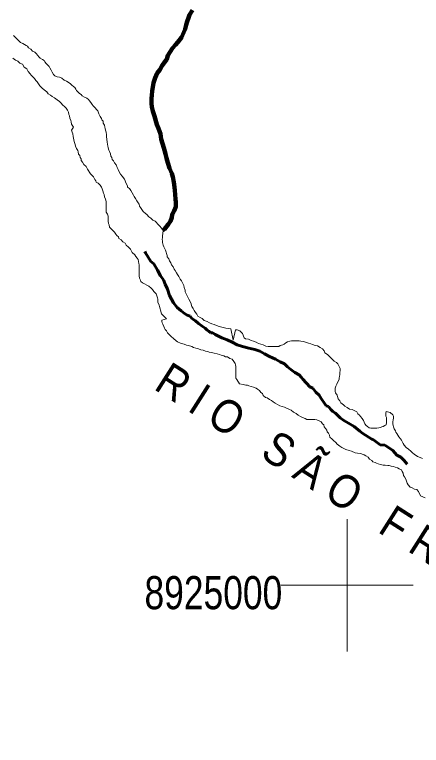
# Model space of a CAD drawing. Extents: x -1643653 to 4543381, y 1624270 to 13878484.
# Drawn here: x 644975 to 651123, y 8922583 to 8933613 of the extents above; entities that cross this region are included whole.
import ezdxf
from ezdxf.enums import TextEntityAlignment as Align

# ---------------------------------------------------------------- set-up
doc = ezdxf.new("R2010")
doc.units = 0
doc.header["$LTSCALE"] = 200
doc.linetypes.add('LONG_DASH_SHORT_DASH', pattern=[9.9, 6, -1.2, 1.5, -1.2])
for name, color, linetype, lineweight in [('2', 7, 'Continuous', 13), ('24', 7, 'Continuous', 25), ('25', 7, 'Continuous', 13), ('60', 7, 'Continuous', 13), ('7', 7, 'LONG_DASH_SHORT_DASH', 60), ('9', 7, 'Continuous', 90)]:
    doc.layers.add(name, color=color, linetype=linetype, lineweight=lineweight)
for name, color, linetype in [('42', 7, 'Continuous'), ('47', 7, 'Continuous'), ('49', 7, 'Continuous')]:
    doc.layers.add(name, color=color, linetype=linetype)

msp = doc.modelspace()

# ---------------------------------------------------------------- linework, layer by layer
at = {"layer": '2'}
for p, q in [((650000, 8924000), (650000, 8926000)), ((649000, 8925000), (651000, 8925000))]:
    msp.add_line(p, q, dxfattribs=at)
at = {"layer": '24', "lineweight": 53}
msp.add_lwpolyline([(647662.4, 8933680), (647619.5, 8933610.1), (647601.8, 8933565.2), (647584, 8933507.7), (647568.8, 8933460.2), (647550.9, 8933395.3), (647530.7, 8933347.8), (647495.3, 8933265.4), (647439.9, 8933195.7), (647404.7, 8933158.3), (647359.4, 8933106), (647324.1, 8933053.6), (647291.3, 8932993.8), (647273.5, 8932938.8), (647235.8, 8932886.4), (647205.5, 8932846.6), (647167.7, 8932781.7), (647129.9, 8932729.3), (647097.1, 8932659.4), (647076.7, 8932584.5), (647056.1, 8932459.4), (647048.3, 8932399.4), (647045.5, 8932349.4), (647045.2, 8932271.8), (647047.4, 8932221.8), (647064.6, 8932156.6), (647091.8, 8932078.9), (647126.2, 8931956.1), (647148.4, 8931893.4), (647180.6, 8931815.7), (647192.7, 8931735.5), (647212.4, 8931665.4), (647232.1, 8931600.2), (647254.2, 8931512.5), (647268.9, 8931444.8), (647291.1, 8931374.7), (647315.7, 8931294.4), (647352.9, 8931216.7), (647365.1, 8931166.6), (647382.3, 8931086.4), (647391.9, 8931006.3), (647396.7, 8930958.7), (647401.4, 8930898.6), (647408.5, 8930828.5), (647413.3, 8930780.9), (647410.5, 8930713.4), (647387.7, 8930650.9), (647354.9, 8930598.5), (647349.7, 8930548.5), (647331.9, 8930496.1), (647296.6, 8930446.2), (647238.7, 8930376.4), (647217.5, 8930357.5)], dxfattribs=at)
at = {"layer": '25'}
for points in [[(644957.6, 8933297.4), (644989.9, 8933267.2), (645007.2, 8933247.1), (645044.5, 8933214.3), (645064.4, 8933194.1), (645099.2, 8933176.3), (645124.2, 8933163.7), (645149, 8933146), (645171.5, 8933135.8), (645186.3, 8933113.2), (645221.2, 8933090.4), (645243.4, 8933060.2), (645280.8, 8933045), (645303.2, 8933024.8), (645325.5, 8932994.6), (645342.8, 8932974.4), (645360.2, 8932954.3), (645395.1, 8932936.6), (645420, 8932921.4), (645432.3, 8932901.3), (645454.6, 8932873.6), (645474.5, 8932853.4), (645496.8, 8932830.7), (645506.6, 8932808.1), (645526.4, 8932775.5), (645541.2, 8932742.8), (645563.4, 8932710.1), (645583.3, 8932690), (645618.1, 8932672.2), (645653.1, 8932669.5), (645690.5, 8932651.7), (645722.8, 8932621.4), (645760.2, 8932606.2), (645782.6, 8932593.5), (645820, 8932570.7), (645842.3, 8932550.6), (645864.7, 8932527.9), (645887.1, 8932512.7), (645899.4, 8932490.1), (645909.2, 8932470), (645929.1, 8932449.8), (645953.9, 8932424.6), (645983.8, 8932409.4), (645998.7, 8932389.3), (646033.5, 8932369), (646068.4, 8932353.8), (646090.8, 8932331.1), (646108.1, 8932311), (646128, 8932288.3), (646147.7, 8932258.1), (646162.6, 8932235.5), (646192.3, 8932205.2), (646214.7, 8932182.6), (646232, 8932162.4), (646249.2, 8932117.2), (646266.4, 8932077.1), (646288.7, 8932044.4), (646293.5, 8932024.3), (646313.4, 8932004.2), (646313.1, 8931974.1), (646332.9, 8931946.5), (646340.2, 8931916.4), (646345.1, 8931896.3), (646349.9, 8931868.7), (646357.2, 8931841.2), (646361.8, 8931801.1), (646366.6, 8931771), (646371.3, 8931725.9), (646376, 8931690.8), (646378.2, 8931653.2), (646383.1, 8931630.7), (646387.8, 8931600.6), (646400.1, 8931568), (646407.4, 8931545.4), (646424.7, 8931510.2), (646429.4, 8931477.7), (646446.8, 8931457.5), (646449, 8931427.5), (646468.9, 8931407.3), (646486.2, 8931374.6), (646508.4, 8931344.4), (646525.7, 8931306.8), (646542.9, 8931276.6), (646557.7, 8931241.5)], [(645677.7, 8932278.8), (645655.3, 8932301.4), (645620.5, 8932329.2), (645580.8, 8932359.5), (645540.9, 8932377.3), (645518.5, 8932395), (645483.6, 8932415.2), (645461.3, 8932445.4), (645424.1, 8932475.7), (645394.3, 8932503.4), (645354.5, 8932536.3), (645334.7, 8932566.4), (645317.4, 8932596.6), (645297.6, 8932616.7), (645277.8, 8932646.9), (645258, 8932669.6), (645225.7, 8932697.3), (645210.8, 8932717.5), (645181.1, 8932755.2), (645161.4, 8932792.9), (645119.1, 8932820.7), (645094.4, 8932863.4), (645052, 8932881.2), (645024.7, 8932911.5), (644987.3, 8932926.7), (644950, 8932954.5)], [(647140.8, 8929317.4), (647133.5, 8929337.5), (647126.2, 8929367.6), (647113.9, 8929397.7), (647081.7, 8929435.5), (647059.4, 8929465.7), (647037, 8929485.8), (647004.7, 8929513.6), (646974.9, 8929531.3), (646940, 8929549.1), (646907.6, 8929566.8), (646885.2, 8929587), (646880.4, 8929607.1), (646860.6, 8929634.7), (646855.9, 8929669.8), (646856, 8929689.8), (646856.3, 8929729.9), (646856.6, 8929772.4), (646856.9, 8929810), (646857.1, 8929837.5), (646854.8, 8929857.6), (646850, 8929887.6), (646840.2, 8929917.8), (646825.4, 8929937.9), (646805.6, 8929963), (646790.7, 8929985.7), (646753.5, 8930021), (646728.8, 8930071.2), (646694.1, 8930101.5), (646661.8, 8930131.7), (646644.5, 8930161.9), (646609.6, 8930182.1), (646584.9, 8930212.3), (646552.5, 8930232.6), (646547.7, 8930260.2), (646522.8, 8930277.8), (646505.5, 8930300.5), (646485.7, 8930330.7), (646453.4, 8930358.4), (646431.1, 8930386.1), (646411.3, 8930406.3), (646404, 8930438.9), (646394.2, 8930461.5), (646386.9, 8930494.1), (646387.2, 8930524.1), (646387.3, 8930544.1), (646387.5, 8930569.2), (646380.2, 8930599.2), (646360.5, 8930631.9), (646360.6, 8930651.9), (646360.8, 8930672), (646361.3, 8930742.1), (646356.7, 8930792.2), (646349.5, 8930829.8), (646334.7, 8930862.4), (646330, 8930897.5), (646317.6, 8930917.6), (646307.9, 8930952.7), (646300.6, 8930985.3), (646288.3, 8931007.9), (646266, 8931038.1), (646236.2, 8931068.4), (646208.8, 8931083.6), (646201.5, 8931103.6), (646189.1, 8931126.2), (646176.8, 8931146.4), (646169.4, 8931166.4), (646124.8, 8931211.8), (646077.8, 8931279.7), (646055.6, 8931322.4), (646020.8, 8931350.2), (646001, 8931387.9), (645983.7, 8931410.5), (645981.4, 8931438.1), (645964.1, 8931458.2), (645959.3, 8931485.8), (645939.4, 8931505.9), (645937.2, 8931541), (645929.8, 8931561.1), (645912.6, 8931593.7), (645895.3, 8931628.9), (645890.5, 8931654), (645875.8, 8931696.6), (645868.5, 8931724.2), (645861.4, 8931774.3), (645854.2, 8931814.4), (645846.9, 8931839.5), (645834.6, 8931869.6), (645865, 8931914.5), (645832.8, 8931959.8), (645828.1, 8931994.9), (645823.2, 8932014.9), (645811, 8932050.1), (645803.8, 8932085.2), (645796.4, 8932107.7), (645789.2, 8932142.8), (645774.4, 8932173), (645754.6, 8932203.1), (645732.3, 8932223.3), (645697.5, 8932253.6), (645677.7, 8932278.8)], [(646557.7, 8931241.5), (646577.4, 8931206.3), (646599.7, 8931176.1), (646636.8, 8931128.3), (646661.4, 8931063.1), (646681.1, 8931030.4), (646683.5, 8931010.3), (646713.3, 8930987.6), (646730.6, 8930957.4), (646750.3, 8930922.3), (646772.6, 8930889.6), (646779.9, 8930867), (646802.2, 8930836.8), (646824.5, 8930804.1), (646841.8, 8930773.9), (646859.1, 8930751.3), (646861.3, 8930721.2), (646878.7, 8930701.1), (646898.5, 8930673.4), (646918.3, 8930643.3), (646953.1, 8930613), (646975.5, 8930595.3), (647005.2, 8930562.6), (647035.1, 8930542.3), (647064.9, 8930512.1), (647097.2, 8930494.4), (647119.6, 8930474.2), (647137, 8930454.1), (647156.8, 8930433.9), (647174.2, 8930413.7), (647218.7, 8930355.9), (647208.1, 8930270.8), (647207.9, 8930250.8), (647207.7, 8930218.2), (647210, 8930198.2), (647209.9, 8930175.7), (647214.7, 8930155.6), (647222, 8930133), (647231.9, 8930110.4), (647246.6, 8930077.8), (647254, 8930057.7), (647263.8, 8930027.6), (647271.1, 8930007.5), (647278.4, 8929977.4), (647280.7, 8929957.4), (647305.5, 8929927.2), (647317.8, 8929897.1), (647337.6, 8929866.9), (647347.3, 8929836.8), (647369.6, 8929806.6), (647386.9, 8929771.4), (647404.2, 8929751.3), (647421.4, 8929713.6), (647438.8, 8929691), (647456.1, 8929660.8), (647475.8, 8929620.6), (647495.6, 8929595.5), (647517.8, 8929552.8), (647532.5, 8929522.6), (647537.3, 8929492.5), (647552, 8929454.9), (647554.3, 8929427.3), (647574, 8929389.7), (647591.2, 8929347), (647606, 8929319.3), (647638.1, 8929264.1), (647655.2, 8929208.9), (647672.5, 8929178.7), (647689.7, 8929146.1), (647707, 8929118.4), (647729.3, 8929090.7), (647744.1, 8929060.6), (647779, 8929042.8), (647808.9, 8929027.6), (647841.2, 8928994.8), (647883.6, 8928982), (647920.9, 8928959.3), (647955.8, 8928944), (647993.3, 8928933.7), (648028.2, 8928918.5), (648065.6, 8928905.7), (648105.5, 8928897.9), (648128, 8928890.3), (648165.5, 8928882.5), (648205.4, 8928874.8), (648242.9, 8928869.5), (648277.9, 8928700.4), (648315.3, 8928856.5), (648340.3, 8928856.3), (648377.7, 8928841.1), (648417.4, 8928800.8), (648444.5, 8928735.5), (648466.8, 8928720.3), (648511.8, 8928712.5), (648549.2, 8928694.7), (648586.6, 8928684.5), (648624, 8928669.2), (648658.9, 8928651.4), (648696.3, 8928641.2), (648733.8, 8928630.9), (648771.1, 8928610.7)], [(649677.1, 8927362.9), (649654.8, 8927390.6), (649650, 8927420.7), (649627.6, 8927438.3), (649607.8, 8927466), (649575.4, 8927481.2), (649543, 8927496.5), (649513, 8927501.7), (649485.5, 8927501.9), (649445.5, 8927502.1), (649423, 8927502.3), (649393, 8927502.5), (649368.1, 8927515.2), (649328.2, 8927532.9), (649295.8, 8927548.2), (649260.9, 8927565.9), (649231.1, 8927593.7), (649188.7, 8927611.5), (649156.5, 8927641.7), (649131.5, 8927651.9), (649109.1, 8927664.6), (649074.2, 8927677.3), (649051.8, 8927687.5), (649016.8, 8927697.7), (648981.9, 8927710.5), (648949.5, 8927730.7), (648914.7, 8927751), (648882.3, 8927768.7), (648859.9, 8927786.4), (648825, 8927801.7), (648790.2, 8927826.9), (648767.7, 8927834.6), (648732.9, 8927862.3), (648723.2, 8927895), (648698.3, 8927907.6), (648676, 8927937.8), (648646.2, 8927960.6), (648623.7, 8927973.2), (648583.8, 8927991), (648548.9, 8928001.2), (648516.5, 8928011.5), (648494, 8928019.1), (648471.5, 8928021.8), (648431.6, 8928032.1), (648371.7, 8928042.5), (648332.1, 8928107.8), (648319.8, 8928127.9), (648317.4, 8928148), (648317.7, 8928183), (648317.9, 8928210.6), (648318.2, 8928245.6), (648318.4, 8928280.7), (648316.1, 8928300.7), (648313.8, 8928328.3), (648309, 8928348.3), (648286.7, 8928378.5), (648264.4, 8928411.2), (648227, 8928424), (648192.1, 8928446.7), (648162.2, 8928449.4), (648137.3, 8928464.6), (648094.8, 8928472.4), (648069.9, 8928485.1), (648034.9, 8928492.8), (647990, 8928503.2), (647952.5, 8928510.9), (647917.6, 8928518.7), (647895.1, 8928526.3), (647860.2, 8928534.1), (647825.2, 8928546.8), (647790.3, 8928554.6), (647755.4, 8928567.3), (647715.5, 8928580.1), (647678, 8928587.8), (647653.1, 8928603), (647605.7, 8928620.9), (647573.2, 8928626.1), (647538.3, 8928638.8), (647483.4, 8928656.7), (647438.5, 8928672), (647416.2, 8928689.7), (647378.9, 8928722.5), (647339.1, 8928755.3), (647319.3, 8928775.5), (647287, 8928810.7), (647269.7, 8928838.4), (647249.9, 8928861.1), (647242.5, 8928881.1), (647230.2, 8928906.2), (647215.5, 8928938.9), (647205.6, 8928959), (647200.8, 8928981.6), (647198.4, 8929001.6), (647271.1, 8929023.6), (647196.7, 8929099.2), (647179.6, 8929151.9), (647174.7, 8929174.5), (647167.5, 8929207.1), (647160.1, 8929227.2), (647140.5, 8929274.8), (647140.8, 8929317.4)], [(648771.1, 8928610.7), (648806.1, 8928602.9), (648826.1, 8928602.8), (648846.1, 8928602.6), (648881.2, 8928604.9), (648911.2, 8928604.7), (648948.7, 8928604.5), (648968.7, 8928604.3), (648988.8, 8928619.2), (649026.4, 8928631.5), (649046.5, 8928638.9), (649076.6, 8928658.7), (649101.8, 8928676.1), (649136.9, 8928683.3), (649161.9, 8928688.2), (649201.9, 8928687.9), (649236.9, 8928687.7), (649277, 8928687.4), (649301.9, 8928684.7), (649341.9, 8928679.5), (649369.4, 8928671.8), (649416.8, 8928656.4), (649454.2, 8928643.7), (649476.7, 8928636), (649519, 8928618.2), (649551.5, 8928613), (649591.3, 8928590.2), (649626.2, 8928569.9), (649651, 8928539.7), (649665.8, 8928509.6), (649688.2, 8928491.9), (649710.5, 8928476.8), (649742.8, 8928444), (649772.6, 8928413.8), (649804.9, 8928383.5), (649842.2, 8928363.2), (649859.6, 8928343.1), (649876.8, 8928310.4), (649894.1, 8928270.2), (649893.8, 8928240.2), (649891.1, 8928210.2), (649888.3, 8928177.7), (649885.7, 8928155.1), (649880.5, 8928127.6), (649880.3, 8928105.1), (649860, 8928070.2), (649847.3, 8928037.7), (649829.5, 8928005.3), (649819.3, 8927972.8), (649819, 8927942.8), (649818.9, 8927922.8), (649826.2, 8927902.7), (649848.5, 8927870), (649855.8, 8927849.9), (649865.6, 8927814.8), (649887.9, 8927784.6), (649907.6, 8927751.9), (649944.9, 8927721.6), (649967.3, 8927704), (649999.6, 8927683.7), (650037, 8927658.4), (650076.9, 8927653.2), (650116.8, 8927632.9), (650146.7, 8927617.7), (650164, 8927590), (650186.3, 8927569.8), (650203.7, 8927549.7), (650228.5, 8927519.5), (650248.3, 8927489.3), (650258.1, 8927461.7), (650270.4, 8927439.1), (650287.7, 8927413.9), (650310.1, 8927396.3), (650335, 8927376.1), (650357.4, 8927373.4), (650380, 8927373.3), (650405, 8927373.1), (650425, 8927373), (650447.5, 8927372.8), (650480, 8927375.1), (650505.1, 8927382.5), (650525.1, 8927389.8), (650545.2, 8927394.7), (650567.8, 8927412.1), (650590.4, 8927419.4), (650595.7, 8927454.5), (650595.8, 8927474.5), (650596, 8927494.5), (650593.6, 8927514.6), (650593.8, 8927534.6), (650583.9, 8927554.7), (650584.1, 8927577.2), (650584.2, 8927597.2), (650591.9, 8927622.2), (650649.4, 8927609.3), (650689.1, 8927574), (650699, 8927553.9), (650698.7, 8927521.4), (650698.5, 8927498.8), (650693.3, 8927466.3), (650693.1, 8927436.3)], [(650693.1, 8927436.3), (650695.4, 8927411.2), (650702.7, 8927391.2), (650712.5, 8927361.1), (650729.8, 8927333.4), (650734.6, 8927313.3), (650749.5, 8927293.2), (650766.8, 8927265.6), (650784.1, 8927242.9), (650808.9, 8927212.7), (650821.2, 8927190.1), (650836, 8927162.5), (650848.4, 8927142.3), (650860.7, 8927112.2), (650890.5, 8927082), (650927.8, 8927054.2), (650962.5, 8927023.9), (650984.9, 8927006.3), (651019.7, 8926973.5), (651042.1, 8926960.8), (651064.5, 8926943.1), (651101.9, 8926927.9), (651141.8, 8926912.6)], [(651177.3, 8926321.5), (651107.5, 8926352), (651078, 8926414.8), (651055.7, 8926445), (651018.2, 8926450.2), (650983.3, 8926470.5), (650950.9, 8926483.2), (650921.2, 8926516), (650908.9, 8926543.6), (650899.1, 8926573.7), (650886.8, 8926603.8), (650869.6, 8926636.5), (650852.2, 8926656.6), (650847.5, 8926694.2), (650830.2, 8926716.9), (650822.8, 8926742), (650788, 8926759.7), (650763.1, 8926774.9), (650725.6, 8926780.2), (650703.2, 8926792.8), (650665.7, 8926798.1), (650633.2, 8926805.8), (650613.2, 8926805.9), (650573.2, 8926811.2), (650545.8, 8926813.9), (650505.8, 8926821.7), (650468.4, 8926834.4), (650445.9, 8926842.1), (650423.5, 8926854.8), (650391.1, 8926862.5), (650371.2, 8926885.1), (650336.3, 8926902.9), (650316.6, 8926933.1), (650281.7, 8926953.3), (650259.3, 8926968.5), (650229.4, 8926981.2), (650207, 8926988.9), (650159.5, 8926991.7), (650119.5, 8926999.5), (650067.1, 8927022.3), (650029.7, 8927032.6), (649982.3, 8927047.9), (649952.4, 8927065.7), (649920, 8927080.9), (649887.7, 8927101.1), (649850.4, 8927131.4), (649830.5, 8927154.1), (649793.3, 8927186.9), (649773.4, 8927207.1), (649741.1, 8927237.3), (649736.3, 8927264.9), (649716.6, 8927295.1), (649699.2, 8927315.2), (649694.4, 8927342.8), (649677.1, 8927362.9)]]:
    msp.add_lwpolyline(points, dxfattribs=at)
at = {"layer": '60', "lineweight": 25}
msp.add_spline([(814781, 9009175.5), (814787.2, 9009173.4), (814796.9, 9009173.4), (814799.4, 9009172.4), (814805.1, 9009174.5), (814805.6, 9009176.5), (814811.7, 9009179.5), (814811.7, 9009179.5), (814801.5, 9009181), (814790.7, 9009181.5), (814784.1, 9009183.1), (814777.4, 9009185.1), (814778.4, 9009175.5)], degree=3, dxfattribs=at)
at = {"layer": '7'}
for points in [[(647971.9, 8928809.9), (647942, 8928812.6), (647912.1, 8928835.3), (647884.7, 8928852.9), (647854.9, 8928878.1), (647807.6, 8928908.4), (647755.4, 8928951.2), (647708.1, 8928989), (647655.9, 8929026.8), (647628.6, 8929059.5), (647583.7, 8929077.2), (647543.9, 8929100), (647491.7, 8929140.3), (647434.5, 8929190.6), (647375, 8929263.5), (647315.7, 8929371.4), (647286.4, 8929469.2), (647251.9, 8929544.4), (647224.8, 8929609.6), (647180.2, 8929672.4), (647135.8, 8929755.2), (647081.4, 8929850.6), (647031.7, 8929885.9), (646955.1, 8930016.4), (646941, 8930039.5)], [(650905.5, 8926825.8), (650861.5, 8926885.3), (650814.4, 8926933.1), (650752.1, 8926963.5), (650692.5, 8927033.8), (650627.8, 8927081.7), (650570.6, 8927117.1), (650500.6, 8927119.9), (650398.6, 8927193.1), (650373.7, 8927205.7), (650236.8, 8927291.5), (650194.5, 8927326.8), (650107.5, 8927397.3), (650022.8, 8927445.3), (649950.6, 8927488.2), (649895.8, 8927528.5), (649861.1, 8927563.7), (649823.8, 8927596.5), (649784, 8927624.2), (649754.2, 8927654.4), (649717, 8927697.1), (649682.1, 8927707.3), (649664.8, 8927737.4), (649607.8, 8927817.8), (649578.1, 8927868), (649528.5, 8927915.8), (649481.4, 8927976.1), (649439, 8927996.4), (649332.2, 8928109.6), (649309.9, 8928137.2), (649277.7, 8928177.4), (649210.4, 8928210.3), (649150.7, 8928255.7), (649101, 8928298.5), (649053.8, 8928341.2), (648989, 8928374.1), (648916.8, 8928414.6), (648829.6, 8928452.5), (648752.3, 8928495.5), (648680.1, 8928533.4), (648607.8, 8928556.3), (648515.4, 8928579.3), (648418.1, 8928602.4), (648338.2, 8928630.3), (648263.5, 8928670.7), (648186.2, 8928703.7), (648109, 8928736.6), (648034.2, 8928772.1), (648004.3, 8928787.2), (647971.9, 8928809.9)]]:
    msp.add_lwpolyline(points, dxfattribs=at)
at = {"layer": '9'}
msp.add_lwpolyline([(647662.4, 8933680), (647619.5, 8933610.1), (647601.8, 8933565.2), (647584, 8933507.7), (647568.8, 8933460.2), (647550.9, 8933395.3), (647530.7, 8933347.8), (647495.3, 8933265.4), (647439.9, 8933195.7), (647404.7, 8933158.3), (647359.4, 8933106), (647324.1, 8933053.6), (647291.3, 8932993.8), (647273.5, 8932938.8), (647235.8, 8932886.4), (647205.5, 8932846.6), (647167.7, 8932781.7), (647129.9, 8932729.3), (647097.1, 8932659.4), (647076.7, 8932584.5), (647056.1, 8932459.4), (647048.3, 8932399.4), (647045.5, 8932349.4), (647045.2, 8932271.8), (647047.4, 8932221.8), (647064.6, 8932156.6), (647091.8, 8932078.9), (647126.2, 8931956.1), (647148.4, 8931893.4), (647180.6, 8931815.7), (647192.7, 8931735.5), (647212.4, 8931665.4), (647232.1, 8931600.2), (647254.2, 8931512.5), (647268.9, 8931444.8), (647291.1, 8931374.7), (647315.7, 8931294.4), (647352.9, 8931216.7), (647365.1, 8931166.6), (647382.3, 8931086.4), (647391.9, 8931006.3), (647396.7, 8930958.7), (647401.4, 8930898.6), (647408.5, 8930828.5), (647413.3, 8930780.9), (647410.5, 8930713.4), (647387.7, 8930650.9), (647354.9, 8930598.5), (647349.7, 8930548.5), (647331.9, 8930496.1), (647296.6, 8930446.2), (647238.7, 8930376.4), (647217.5, 8930357.5)], dxfattribs=at)

# ---------------------------------------------------------------- texts
at = {"layer": '42'}
msp.add_text('S  E  R  G  I  P  E', height=2000, rotation=329.237, dxfattribs=at).set_placement((637761.3, 8923891.3))
at = {"layer": '47', "width": 0.8}
msp.add_text('8925000', height=500, dxfattribs=at).set_placement((647979.3, 8924638.8), align=Align.CENTER)
at = {"layer": '49', "width": 0.9}
msp.add_text('R I O   S Ã O   F R A N C I S C O', height=500, rotation=327.505, dxfattribs=at).set_placement((647062, 8927967.9))

doc.saveas('drawing.dxf')
